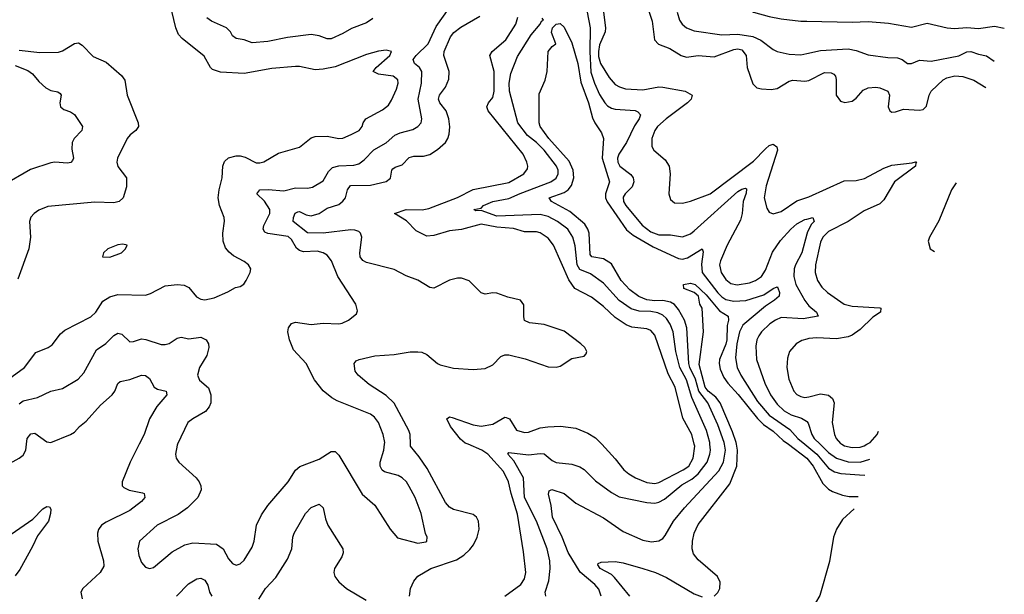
# Model space of a CAD drawing. Header units: inches. Extents: x 1305375 to 1407406, y 744550 to 841633.
# Tile 354 of 509: x 1396013 to 1401000, y 789240 to 792152. Entities that reach past the tile are written whole.
import ezdxf

# ---------------------------------------------------------------- set-up
doc = ezdxf.new("R2010")
doc.units = ezdxf.units.IN
doc.header["$MEASUREMENT"] = 0
for name, color, linetype in [('B3798', 7, 'Continuous'), ('B3799', 7, 'Continuous'), ('B4708', 7, 'Continuous'), ('B4709', 7, 'Continuous')]:
    doc.layers.add(name, color=color, linetype=linetype)

msp = doc.modelspace()

# ---------------------------------------------------------------- linework, layer by layer
at = {"layer": 'B3798', "color": 5}
for points, elevation in [([(1395314.6, 790000), (1395313.7, 789990), (1395295.3, 789930), (1395300.7, 789890), (1395336.8, 789790), (1395335, 789750), (1395319.5, 789690), (1395320.5, 789670), (1395351, 789650), (1395390, 789642.3), (1395470, 789671.1), (1395547.5, 789667.5), (1395590, 789675.7), (1395730, 789728), (1395753.8, 789746.2), (1395801.4, 789798.6), (1395870, 789825.2), (1395904.7, 789850), (1395950, 789896.5), (1396010, 789929.2), (1396030, 789945.2), (1396043.4, 789970), (1396046.6, 790000)], 1020), ([(1396618.4, 790000), (1396572.9, 789910), (1396532.6, 789810), (1396532, 789790), (1396540.8, 789780.8), (1396567.9, 789767.9), (1396634.4, 789754.4), (1396643, 789750), (1396647, 789730), (1396630.3, 789710), (1396570, 789664.7), (1396450, 789606.3), (1396427.9, 789590), (1396412.5, 789567.5), (1396407.2, 789550), (1396408.3, 789510), (1396437.2, 789410), (1396438.2, 789381.8), (1396419.6, 789350), (1396333.4, 789270), (1396323.2, 789250), (1396330, 789216.3)], 1020), ([(1396811.9, 790000), (1396810, 789996), (1396802.3, 789950), (1396806, 789930), (1396819.5, 789910), (1396907, 789830), (1396922.6, 789810), (1396930.2, 789790), (1396931.3, 789770), (1396914.7, 789730), (1396862.2, 789677.8), (1396815.9, 789644.1), (1396709, 789591), (1396620.3, 789510), (1396611.5, 789470), (1396615.9, 789435.9), (1396630, 789400.7), (1396650, 789378), (1396670, 789370.4), (1396690, 789375.8), (1396784.6, 789455.4), (1396849.9, 789490.1), (1396890, 789500.6), (1397010, 789494.7), (1397043.6, 789470), (1397070, 789419.1), (1397090, 789395.5), (1397110, 789388.2), (1397130, 789394.4), (1397150, 789412.7), (1397190, 789479.1), (1397199.8, 789510), (1397212.9, 789590), (1397237.9, 789642.1), (1397269.9, 789690.1), (1397373.3, 789810), (1397410, 789868.2), (1397432.1, 789887.9), (1397530, 789925.2), (1397590, 789963.1), (1397610, 789963.8), (1397630, 789945.5), (1397747.2, 789747.2), (1397811.6, 789691.5), (1397888.8, 789570), (1397926.3, 789526.3), (1398030, 789498.5), (1398070, 789506.4), (1398076, 789510), (1398077, 789530), (1398068.5, 789548.5), (1398046, 789650), (1398015.6, 789730), (1397986.5, 789786.5), (1397972.1, 789810), (1397950, 789831), (1397930, 789841.7), (1397861.2, 789861.2), (1397849, 789869), (1397839.1, 789890), (1397839.1, 789910), (1397857.1, 789970), (1397861.4, 790000)], 1040), ([(1397987.6, 789230), (1397992.5, 789270), (1398010, 789306.7), (1398030, 789332.6), (1398095.8, 789370), (1398225.5, 789414.5), (1398261.9, 789438.1), (1398293.1, 789466.9), (1398311.3, 789490), (1398330.5, 789530), (1398339.5, 789570), (1398337.4, 789610), (1398327.1, 789630), (1398310, 789644.2), (1398210, 789669.1), (1398190, 789682), (1398170, 789705.6), (1398077.4, 789877.4), (1398036.7, 789936.7), (1397992.7, 789990), (1397992.3, 790000)], 1020), ([(1398469.7, 789230), (1398550.7, 789290), (1398570, 789317.6), (1398577.3, 789350), (1398565, 789455), (1398533.8, 789646.2), (1398502.5, 789750), (1398489.5, 789810), (1398463, 789863), (1398384.5, 789950), (1398354.2, 789970), (1398284, 790000)], 980), ([(1398677.6, 789230), (1398675, 789250), (1398692.5, 789307.5), (1398700.4, 789370), (1398697.8, 789410), (1398685.2, 789470), (1398630.3, 789610), (1398569.6, 789730), (1398565.1, 789830), (1398515.6, 789915.6), (1398486, 789950), (1398490, 789959.3), (1398590, 789946.4), (1398650, 789953.4), (1398670, 789951.3), (1398710, 789917.8), (1398730, 789908.1), (1398810, 789899.4), (1398850, 789886.5), (1398871.7, 789871.7), (1398930, 789815.2), (1399010, 789755.8), (1399050, 789734.6), (1399190, 789705), (1399230, 789701.9), (1399250, 789706.5), (1399278.4, 789721.6), (1399366.1, 789793.9), (1399417.1, 789822.9), (1399450, 789849.7), (1399494.5, 789910), (1399509.1, 789950), (1399511.5, 789970), (1399509.1, 790000)], 960), ([(1398958.7, 789230), (1398945.8, 789265.8), (1398926, 789290), (1398852.6, 789352.6), (1398791.6, 789451.6), (1398760.9, 789530), (1398711.8, 789630), (1398705.7, 789690), (1398692.2, 789747.8), (1398695.1, 789764.9), (1398708.7, 789771.3), (1398770.3, 789750), (1398830, 789701.5), (1398970, 789627.8), (1399070, 789557.7), (1399170, 789514.7), (1399213.4, 789506.6), (1399250, 789510.3), (1399270, 789522.4), (1399282.2, 789537.8), (1399325, 789610), (1399381.1, 789678.9), (1399554.5, 789865.5), (1399578.5, 789910), (1399588.8, 789970), (1399583.3, 790000)], 940), ([(1398961.2, 790000), (1399030, 789926.5), (1399072.9, 789870), (1399097.6, 789850), (1399132.4, 789830), (1399190, 789806.4), (1399230, 789801.7), (1399250, 789806.5), (1399374.1, 789870), (1399401.9, 789890), (1399424.4, 789930), (1399432, 789990), (1399429.7, 790000)], 980), ([(1399530, 789230.2), (1399550, 789249), (1399559.4, 789270), (1399560.8, 789300.8), (1399547.4, 789330), (1399450, 789414.2), (1399425.5, 789445.5), (1399418.5, 789470), (1399420.2, 789510), (1399429.9, 789550.1), (1399450, 789593.6), (1399610, 789799.7), (1399645.6, 789890), (1399649.6, 789970), (1399644, 790000)], 920), ([(1399906.9, 790000), (1400000.1, 789930)], 920), ([(1399990.2, 790000), (1400000, 789991.9)], 940), ([(1397224.4, 789215.6), (1397257.8, 789270), (1397310, 789325.5), (1397370, 789418), (1397391.4, 789470), (1397397, 789530), (1397403.5, 789550), (1397461.1, 789650), (1397490, 789679.7), (1397530, 789696.5), (1397550, 789678), (1397562.1, 789622.1), (1397574.2, 789590), (1397650.2, 789470), (1397652.1, 789450), (1397645.2, 789430), (1397607.2, 789370), (1397603.9, 789350), (1397609.2, 789330), (1397630, 789302.3), (1397668.9, 789268.9), (1397768, 789210)], 1020), ([(1395970, 789543.9), (1396079.7, 789620.3), (1396130, 789672.4), (1396150, 789685.7), (1396163, 789683), (1396170, 789671.3), (1396169.1, 789649.1), (1396158.6, 789610), (1396103.4, 789536.6), (1396078.3, 789481.7), (1396014.2, 789365.8), (1395990, 789334.1)], 980), ([(1399102.8, 789230), (1399025.5, 789325.5), (1399010, 789340.2), (1398954, 789370), (1398941.3, 789390), (1398943.7, 789396.3), (1398957.7, 789402.3), (1399030, 789405.5), (1399070, 789399.1), (1399170, 789370.1), (1399233.4, 789350), (1399290, 789325.8), (1399430, 789241.5), (1399470, 789226.3)], 920), ([(1396806.4, 789230), (1396867.1, 789292.9), (1396910, 789318.3), (1396930, 789320.9), (1396950, 789311.8), (1396966.2, 789286.2), (1396975, 789250), (1396985.7, 789230)], 1020)]:
    msp.add_lwpolyline(points, dxfattribs=dict(at, elevation=elevation))
at = {"layer": 'B3799', "color": 5}
for points, elevation in [([(1400000, 792689), (1399959.3, 792650), (1399955.5, 792630), (1399963.9, 792590), (1399962.7, 792570), (1399949.6, 792550.4), (1399910.2, 792510), (1399903.5, 792490), (1399905.5, 792430), (1399926.4, 792350), (1399916.7, 792323.3), (1399897, 792303), (1399855.6, 792284.4), (1399750, 792269.9), (1399720.7, 792259.4), (1399704.6, 792250), (1399692.8, 792230), (1399700.3, 792210), (1399730.3, 792190), (1399810, 792168.4), (1399870, 792156.1), (1399970, 792144.3), (1400000, 792143.8)], 1060), ([(1395956.9, 790330), (1396036.9, 790390), (1396094.9, 790465.1), (1396157, 790490), (1396176.6, 790503.4), (1396220.1, 790559.9), (1396241.1, 790578.9), (1396373.4, 790646.6), (1396398, 790670), (1396434.3, 790725.7), (1396470, 790748.2), (1396510, 790758.8), (1396650, 790756.5), (1396676.2, 790763.8), (1396750, 790802.8), (1396810, 790809.3), (1396846, 790806), (1396870, 790795.6), (1396907.6, 790747.6), (1396930, 790735.6), (1396950, 790732.9), (1396997.4, 790742.6), (1397067.3, 790772.7), (1397105.4, 790794.6), (1397130, 790800.5), (1397147.7, 790812.3), (1397159.5, 790830), (1397180.9, 790870), (1397183.7, 790890), (1397172.3, 790910), (1397150, 790927.3), (1397095.4, 790955.4), (1397073.6, 790973.6), (1397055.5, 790995.6), (1397043.1, 791030), (1397042.4, 791070), (1397050.9, 791130.9), (1397048.5, 791150), (1397024.5, 791210), (1397018.9, 791250), (1397022.9, 791290), (1397038.7, 791350), (1397042.3, 791410), (1397050, 791433.8), (1397070, 791452.1), (1397110, 791462.2), (1397130, 791462), (1397155.2, 791455.2), (1397210, 791427.2), (1397230, 791426), (1397250, 791432.3), (1397324.6, 791475.4), (1397430, 791505.8), (1397490, 791553.6), (1397510, 791560.7), (1397570, 791560.9), (1397630, 791549.1), (1397650, 791552.2), (1397691.8, 791570), (1397732.2, 791590), (1397748.2, 791610), (1397752.8, 791630), (1397767, 791650), (1397850, 791694.4), (1397880.4, 791719.6), (1397896.5, 791743.5), (1397920.8, 791799.2), (1397929.3, 791830), (1397928, 791848), (1397905, 791865), (1397830, 791876.5), (1397803.1, 791890), (1397818, 791910), (1397887.2, 791970), (1397896.2, 791990), (1397870, 791998.2), (1397830, 791993), (1397770, 791975.2), (1397610, 791913.3), (1397550, 791900.6), (1397510, 791898.2), (1397430, 791914.6), (1397410, 791914.6), (1397290, 791904.6), (1397150, 791879.2), (1397030, 791886.4), (1396990, 791900.3), (1396979.8, 791910), (1396947.2, 791967.2), (1396836.5, 792056.5), (1396817.1, 792077.1), (1396803.1, 792110), (1396774.8, 792230)], 1060), ([(1397861.4, 790000), (1397862.9, 790010), (1397853.4, 790050), (1397829.8, 790110), (1397810, 790136.8), (1397790, 790152.2), (1397620.4, 790220.4), (1397594.7, 790234.8), (1397550.7, 790270.7), (1397506.2, 790326.2), (1397464, 790410), (1397399.7, 790479.7), (1397379.4, 790530), (1397370.8, 790570), (1397374.5, 790590), (1397390, 790611.5), (1397410, 790619.2), (1397490, 790606.5), (1397550, 790613.2), (1397629.8, 790610.2), (1397645.6, 790614.4), (1397678, 790630), (1397718.3, 790661.7), (1397723.7, 790676.3), (1397716.3, 790710), (1397623.9, 790850), (1397592.9, 790930), (1397570, 790958.9), (1397550, 790971), (1397519.4, 790979.4), (1397450, 790976.2), (1397430, 790982.2), (1397414.3, 790994.3), (1397390, 791037.4), (1397372.4, 791052.4), (1397269, 791069), (1397255, 791075), (1397245.6, 791090), (1397249.1, 791109.1), (1397279.5, 791170), (1397279.9, 791190), (1397252.3, 791232.3), (1397214, 791270), (1397229.9, 791290.1), (1397271.9, 791291.9), (1397350, 791284.7), (1397410, 791299.3), (1397470, 791297.4), (1397496.8, 791303.2), (1397550, 791335.6), (1397577, 791383), (1397597.5, 791402.5), (1397628.9, 791411.1), (1397705.1, 791414.9), (1397730, 791422.3), (1397757.7, 791442.3), (1397806.9, 791493.1), (1397870, 791527.5), (1397913.4, 791566.6), (1397940.9, 791579.1), (1398004.7, 791595.3), (1398029.9, 791610.1), (1398045.8, 791630), (1398050.6, 791650), (1398031.7, 791750), (1398047.5, 791830), (1398049.9, 791889.9), (1398038, 791910), (1398013.1, 791930), (1398005.7, 791950), (1398020.5, 791970), (1398081.7, 792030), (1398122.1, 792117.9), (1398188.7, 792210)], 1040), ([(1398887.1, 792190), (1398903.2, 792110), (1398900.1, 791990), (1398906.3, 791886.3), (1398923.9, 791830), (1398950, 791773.5), (1398977, 791730), (1398990, 791715.8), (1399010, 791703.8), (1399030, 791698.6), (1399130, 791691.5), (1399144.3, 791684.3), (1399157.3, 791670), (1399150.9, 791650), (1399126.5, 791613.5), (1399086.9, 791530), (1399047.5, 791470), (1399041.1, 791450), (1399043, 791430), (1399053.5, 791410), (1399107.7, 791367.7), (1399119.8, 791350), (1399123, 791330), (1399114.5, 791305.5), (1399079.3, 791270), (1399070, 791253), (1399070.9, 791230), (1399082.8, 791210), (1399166.5, 791110), (1399210, 791077.1), (1399250, 791061.9), (1399310, 791061.5), (1399370, 791052.1), (1399410, 791066.3), (1399430, 791081.2), (1399650, 791280.5), (1399670, 791293.5), (1399690, 791297.7), (1399694.6, 791294.6), (1399692, 791272), (1399677.1, 791230), (1399671.7, 791170), (1399663.6, 791136.4), (1399596.2, 791010), (1399562.1, 790930), (1399557.9, 790910), (1399565.4, 790870), (1399590, 790834.5), (1399615.6, 790815.6), (1399647.7, 790807.7), (1399710, 790817.9), (1399740.4, 790830), (1399769.8, 790850), (1399790, 790882), (1399826.2, 790973.8), (1399867.5, 791032.5), (1399918.3, 791090), (1399950, 791117.4), (1399990, 791138.9), (1400000, 791141.6)], 960), ([(1398970.7, 792190), (1398980.8, 792110), (1398978.5, 792090), (1398950, 792025.3), (1398944.1, 791990), (1398945.5, 791965.5), (1398955, 791930), (1398998.4, 791858.5), (1399030, 791824.1), (1399051.4, 791811.4), (1399081.6, 791801.6), (1399170, 791795.7), (1399250, 791811.8), (1399270, 791810.7), (1399383, 791790), (1399418.5, 791770), (1399414.3, 791750), (1399395.9, 791730), (1399286.7, 791650), (1399243.5, 791610), (1399229.4, 791590), (1399215.4, 791550), (1399215.5, 791510), (1399225.3, 791490), (1399282.1, 791442.1), (1399303.2, 791410), (1399308, 791370), (1399301.5, 791270), (1399310, 791240.7), (1399330, 791223.1), (1399370, 791221.8), (1399410, 791231.8), (1399510, 791270.2), (1399730, 791435), (1399790, 791498.3), (1399810, 791513.9), (1399830, 791520.5), (1399848.2, 791508.2), (1399851.1, 791490), (1399793.8, 791310), (1399784.2, 791250), (1399797, 791197), (1399810, 791177.1), (1399830, 791167.9), (1399870, 791179.3), (1399950, 791234), (1400000, 791250.6)], 980), ([(1399195.3, 792210), (1399216.2, 792143.8), (1399228.3, 792050), (1399248.3, 792028.3), (1399306.1, 792006.1), (1399363.6, 791970), (1399390, 791962.8), (1399450, 791970.1), (1399530, 791964.4), (1399630, 792001.5), (1399650, 792004.1), (1399670, 791998.4), (1399692.9, 791970), (1399698.6, 791910), (1399726.1, 791826.1), (1399747.3, 791807.3), (1399770, 791800.8), (1399819, 791799), (1399850, 791802.9), (1399910, 791840.1), (1399930, 791845), (1399990, 791840.4), (1400000, 791842)], 1020), ([(1399343.2, 792190), (1399355.9, 792150), (1399369.2, 792130), (1399390, 792111.3), (1399430, 792094.8), (1399570, 792075.1), (1399650, 792078.9), (1399727.3, 792067.3), (1399767.7, 792047.7), (1399830, 792001.1), (1399850, 791991.1), (1399910, 791976.6), (1399970, 791974), (1400000, 791980.3)], 1040), ([(1397801.5, 792158.5), (1397770, 792136.5), (1397693.4, 792106.6), (1397650, 792081.4), (1397590, 792055.8), (1397570, 792055.8), (1397530.6, 792070.6), (1397490, 792076.5), (1397370, 792061.7), (1397270, 792041.3), (1397190, 792034.1), (1397150, 792049.1), (1397110, 792056.8), (1397090.5, 792070.5), (1397079.8, 792090), (1397059.7, 792110), (1396984.4, 792144.4), (1396961.2, 792161.2)], 1040), ([(1397992.3, 790000), (1397990.7, 790050), (1397984.6, 790070), (1397910, 790208.9), (1397870, 790247.7), (1397782.4, 790302.4), (1397727, 790350), (1397711.8, 790370), (1397707.1, 790410), (1397717.6, 790422.4), (1397732.7, 790430), (1397812.1, 790447.9), (1397910, 790455), (1397990, 790468.7), (1398029.4, 790469.4), (1398050, 790466.5), (1398075.9, 790455.9), (1398128.8, 790410), (1398143, 790403), (1398210, 790385.5), (1398310, 790378.4), (1398370, 790385), (1398410, 790402.6), (1398450, 790444.7), (1398470, 790454.2), (1398490, 790453.7), (1398572.7, 790432.7), (1398690, 790393.4), (1398730, 790390.2), (1398750, 790396.5), (1398810, 790434.6), (1398872.5, 790447.5), (1398882, 790458), (1398885.1, 790470), (1398874.7, 790490), (1398854.7, 790510), (1398770, 790573.3), (1398670, 790607.4), (1398595, 790615.1), (1398570, 790627), (1398565.7, 790645.7), (1398567.2, 790707.3), (1398549.4, 790730), (1398485.9, 790745.9), (1398430, 790766), (1398410, 790767.3), (1398370, 790760.4), (1398350, 790767.3), (1398290, 790828.9), (1398250, 790841.5), (1398230, 790841.5), (1398190, 790831.6), (1398110, 790792), (1398090, 790795.3), (1398030, 790831.9), (1397970, 790853.6), (1397910, 790886.8), (1397770, 790921.3), (1397751.1, 790931.1), (1397737.3, 790950), (1397735.6, 790970), (1397745.4, 791050), (1397738.7, 791070), (1397730, 791078.4), (1397710, 791085.8), (1397690, 791086.4), (1397550.8, 791070.8), (1397470, 791071.8), (1397398.6, 791130), (1397399.9, 791150), (1397408.8, 791171.2), (1397421.7, 791178.3), (1397430, 791180.6), (1397463.1, 791163.1), (1397490, 791157.3), (1397529.8, 791170), (1397570, 791197.2), (1397630, 791215), (1397650, 791232), (1397662.5, 791250), (1397673.7, 791290), (1397688.3, 791311.7), (1397790, 791313.9), (1397870, 791332.7), (1397890.9, 791349.1), (1397898.3, 791390), (1397903.3, 791396.7), (1397914.8, 791405.2), (1397950, 791416), (1397986.1, 791453.9), (1398010, 791460.4), (1398059.1, 791460.9), (1398090, 791469.5), (1398130, 791494), (1398168.9, 791530), (1398181.5, 791550), (1398188, 791572), (1398191.2, 791608.8), (1398187.4, 791650), (1398173.6, 791690), (1398141.5, 791730), (1398134.9, 791750), (1398139.9, 791770), (1398169.9, 791810), (1398186.8, 791850), (1398187.7, 791890), (1398161.7, 791970), (1398163.2, 791990), (1398195.7, 792064.3), (1398212.5, 792087.5), (1398246.7, 792113.3), (1398343.2, 792170)], 1020), ([(1399429.7, 790000), (1399418.2, 790050), (1399372.7, 790132.7), (1399333.2, 790290), (1399297.2, 790357.2), (1399230, 790552.9), (1399210, 790576.5), (1399190, 790585.4), (1399113.1, 790593.1), (1399085.1, 790605.1), (1399030, 790643.4), (1398970, 790698.5), (1398910, 790745), (1398825, 790790), (1398794.2, 790834.2), (1398717.6, 791010), (1398690, 791044), (1398650, 791072), (1398630, 791076.8), (1398570, 791077), (1398513.5, 791093.5), (1398430, 791100.1), (1398350, 791115.8), (1398250, 791088.2), (1398190, 791082.3), (1398110, 791058.2), (1398075.6, 791055.6), (1398021.1, 791081.1), (1397972, 791132), (1397911.3, 791170), (1397970, 791189.6), (1398050.8, 791189.2), (1398085.3, 791194.7), (1398230, 791250.1), (1398310, 791292), (1398490, 791326.4), (1398566.4, 791370), (1398584.6, 791395.4), (1398586.6, 791410), (1398582.3, 791430), (1398562.4, 791470), (1398386.4, 791690), (1398379.4, 791710), (1398388.1, 791730), (1398410, 791757.7), (1398416.7, 791790), (1398416.7, 791890), (1398394.7, 791970), (1398405.7, 791990), (1398474.6, 792050), (1398526, 792130), (1398536, 792164)], 980), ([(1399509.1, 790000), (1399508.3, 790010), (1399492.3, 790070), (1399417.2, 790237.2), (1399390, 790326.4), (1399357.1, 790390), (1399336.8, 790470), (1399323.3, 790570), (1399308.6, 790608.6), (1399290, 790637), (1399270, 790654.8), (1399245.9, 790665.9), (1399210, 790672.6), (1399150, 790674.3), (1399110, 790687.2), (1399050, 790729.4), (1398970, 790817.2), (1398904.2, 790864.2), (1398850, 790886.3), (1398836.5, 790910), (1398826, 791006), (1398814.8, 791050), (1398789.2, 791090), (1398736.3, 791130), (1398690, 791154.3), (1398650, 791165.4), (1398430, 791157.1), (1398350, 791185.7), (1398323.7, 791183.7), (1398312.7, 791190), (1398350, 791197.3), (1398362.7, 791210), (1398409.7, 791230), (1398490, 791245.1), (1398548.3, 791271.7), (1398702.8, 791330), (1398731, 791349), (1398741.1, 791370), (1398740.4, 791390), (1398732.3, 791410), (1398669.9, 791490), (1398630.9, 791530), (1398584.7, 791564.7), (1398536.4, 791630), (1398493.9, 791790), (1398492.7, 791830), (1398500.3, 791879.7), (1398534.9, 791965.1), (1398604.2, 792075.8), (1398649.9, 792130), (1398656.2, 792143.8), (1398665.6, 792150), (1398659.2, 792159.2)], 960), ([(1399583.3, 790000), (1399581.4, 790010), (1399550, 790098.4), (1399497.8, 790210), (1399453.6, 790270), (1399435.6, 790330), (1399407, 790390), (1399402.3, 790410), (1399392.4, 790590), (1399379.8, 790630), (1399350, 790683.4), (1399330, 790707.9), (1399310, 790721), (1399270, 790729.6), (1399230, 790727.4), (1399190, 790731.6), (1399149.7, 790749.7), (1399103.5, 790783.5), (1399059.6, 790830), (1399010, 790914.9), (1398970, 790939.2), (1398910.9, 790950.9), (1398902.3, 790962.3), (1398897.8, 791070), (1398891.2, 791091.2), (1398875.7, 791115.7), (1398799.2, 791179.2), (1398707.3, 791230), (1398694.5, 791250), (1398770, 791276.3), (1398790.5, 791289.5), (1398808.3, 791311.7), (1398820.6, 791350), (1398817, 791390), (1398795.4, 791435.4), (1398692.8, 791550), (1398649.9, 791610), (1398644.4, 791630), (1398644.2, 791775.8), (1398673.9, 791846.1), (1398684.7, 791890), (1398690, 791991.3), (1398710, 792016), (1398728.7, 792030), (1398707, 792087), (1398712.3, 792110), (1398730, 792130.1), (1398750, 792133.5), (1398770, 792114.3), (1398810, 792034.4), (1398839.4, 791930), (1398855.4, 791835.4), (1398894.1, 791730), (1398914.9, 791654.9), (1398926, 791630), (1398959.4, 791579.4), (1398970.1, 791550.1), (1398963.8, 791450), (1399000.5, 791330), (1398979.4, 791270), (1398979.6, 791250), (1398988.6, 791228.6), (1399087, 791087), (1399119.8, 791059.8), (1399220.9, 791000.9), (1399350, 790941.8), (1399370, 790939.1), (1399395.7, 790944.3), (1399470.2, 790990.2), (1399475.4, 790975.4), (1399466.2, 790913.8), (1399470.5, 790870), (1399550, 790768.2), (1399570, 790746.9), (1399590, 790734.4), (1399630, 790725.1), (1399690.8, 790729.2), (1399782.9, 790757.1), (1399830, 790789.1), (1399850, 790798), (1399853.4, 790793.4), (1399862, 790770), (1399859.3, 790750), (1399836.5, 790730), (1399790, 790700.7), (1399675.8, 790604.2), (1399659.6, 790570), (1399645.9, 790510), (1399638.3, 790438.3), (1399646.6, 790390), (1399666.5, 790350), (1399750, 790217.4), (1399810, 790147.2), (1399914.8, 790074.8), (1399954.1, 790030), (1399990.2, 790000)], 940), ([(1396010, 791998), (1396114.6, 791985.4), (1396210, 791987.6), (1396230, 791994.6), (1396290, 792031.4), (1396310, 792034.6), (1396330, 792022.4), (1396385.3, 791965.3), (1396450, 791936.4), (1396529.3, 791869.3), (1396545.1, 791845.1), (1396557.3, 791770), (1396612.4, 791630), (1396613.8, 791610), (1396601.7, 791590), (1396572.2, 791567.8), (1396557.1, 791550), (1396507.6, 791450), (1396505.3, 791430), (1396510, 791407.7), (1396554.3, 791350), (1396554.5, 791305.5), (1396537.6, 791250), (1396516.3, 791230), (1396490, 791223.1), (1396393.3, 791226.7), (1396155.3, 791204.7), (1396110, 791186.6), (1396086.4, 791170), (1396069.2, 791150.8), (1396062, 791130), (1396067.8, 791050), (1396058.4, 790990), (1396002.5, 790837.5)], 1060), ([(1395990, 791919.2), (1396053.8, 791893.8), (1396076.8, 791876.8), (1396110, 791838), (1396145.9, 791805.9), (1396170, 791793.2), (1396205.8, 791785.8), (1396217.6, 791777.6), (1396222.6, 791770), (1396216.9, 791730), (1396218.7, 791710), (1396236.2, 791696.2), (1396270, 791684.4), (1396290, 791671.8), (1396330.3, 791610), (1396327.6, 791590), (1396289.5, 791550.5), (1396278.4, 791530), (1396276.4, 791496.4), (1396286, 791450), (1396280.9, 791439.1), (1396271.1, 791428.9), (1396254.5, 791425.5), (1396190, 791429.7), (1396170, 791426), (1396067.8, 791392.2), (1395927.5, 791312.5)], 1040), ([(1400000, 791065.5), (1399975.4, 790970), (1399942.5, 790910), (1399936.2, 790890), (1399934.4, 790850), (1399944.3, 790810), (1399989.4, 790729.4), (1400000, 790715.5)], 960), ([(1399644, 790000), (1399642.1, 790010), (1399624.1, 790064.1), (1399560.3, 790210), (1399538.8, 790238.8), (1399500.4, 790270), (1399485.9, 790290), (1399455.3, 790404.7), (1399476.9, 790570), (1399469.6, 790689.6), (1399458, 790710), (1399451.1, 790751.1), (1399429.8, 790769.8), (1399377, 790790), (1399375.1, 790810), (1399410, 790816.5), (1399433.8, 790810), (1399490, 790758), (1399557.1, 790677.1), (1399600.8, 790650), (1399602.8, 790630), (1399597, 790603), (1399594.5, 790530), (1399590, 790507.2), (1399558.4, 790430), (1399556.3, 790410), (1399561.1, 790381.1), (1399579.3, 790339.3), (1399599.1, 790310), (1399652.9, 790252.9), (1399750, 790130.1), (1399780.5, 790100.5), (1399830, 790067.3), (1399880.1, 790020.1), (1399906.9, 790000)], 920), ([(1400000, 790639.6), (1399983.4, 790636.6), (1399870, 790642.1), (1399840.8, 790630), (1399812, 790610), (1399770.2, 790570), (1399756.1, 790550), (1399747.5, 790530), (1399742.3, 790497.7), (1399745.1, 790430), (1399787.5, 790310), (1399816.8, 790250), (1399850, 790203.7), (1399886.1, 790170), (1399920.2, 790150), (1399972.4, 790132.4), (1399998.1, 790118.1), (1400000, 790115.9)], 960), ([(1396010, 790206), (1396030, 790220.5), (1396102.7, 790237.3), (1396170, 790269), (1396230, 790282.4), (1396309.2, 790330.8), (1396338, 790362), (1396401.6, 790478.4), (1396449.1, 790510.9), (1396490, 790551.1), (1396510, 790562.8), (1396530, 790558.9), (1396570, 790519.5), (1396590, 790520.9), (1396630, 790534.7), (1396652.1, 790532), (1396730, 790506.7), (1396750, 790506), (1396770, 790511.4), (1396810, 790537.7), (1396830, 790542.3), (1396870, 790535.2), (1396930, 790543.6), (1396957.6, 790530), (1396968.8, 790510), (1396971.3, 790490), (1396960.7, 790450), (1396923.7, 790390), (1396913.4, 790350), (1396924.3, 790324.3), (1396970, 790285.5), (1396980.2, 790250), (1396980.6, 790210), (1396971.9, 790190), (1396953.5, 790166.5), (1396890.4, 790130), (1396865.3, 790110), (1396811.9, 790000)], 1040), ([(1400000, 790533), (1399974.2, 790525.8), (1399945.5, 790510), (1399913, 790470), (1399902.9, 790437.1), (1399898.8, 790390), (1399908.3, 790330), (1399935, 790270), (1399950, 790252.9), (1399970, 790241.6), (1399990, 790237.5), (1400000, 790238.8)], 980), ([(1396046.6, 790000), (1396049.9, 790030), (1396070, 790053.8), (1396090, 790056.1), (1396150, 790012.9), (1396170, 790008.5), (1396270, 790050.2), (1396290, 790061.7), (1396315.4, 790090), (1396350, 790116.9), (1396421.8, 790198.2), (1396480.7, 790250), (1396494.6, 790270), (1396510, 790307.7), (1396521, 790319), (1396570, 790328.9), (1396630, 790350.2), (1396650, 790348.7), (1396670, 790334.4), (1396694, 790290), (1396710, 790279.6), (1396754, 790270), (1396758.7, 790250), (1396707.7, 790192.3), (1396670.9, 790130), (1396643.7, 790050), (1396618.4, 790000)], 1020), ([(1398284, 790000), (1398270, 790006), (1398245.5, 790025.5), (1398195, 790090), (1398176.8, 790130), (1398190, 790138.6), (1398204.3, 790135.7), (1398310, 790099.6), (1398350, 790092), (1398410, 790101.5), (1398470, 790137.5), (1398476.6, 790136.6), (1398493.2, 790130), (1398530, 790071.8), (1398570, 790060.2), (1398590, 790062), (1398650, 790083.7), (1398688.8, 790088.8), (1398751.6, 790091.6), (1398830, 790081.3), (1398890, 790056.2), (1398930, 790033.4), (1398961.2, 790000)], 980)]:
    msp.add_lwpolyline(points, dxfattribs=dict(at, elevation=elevation))
at = {"layer": 'B3799', "color": 5, "elevation": 1080}
msp.add_lwpolyline([(1396534.8, 791014.8), (1396510, 791011.6), (1396458.8, 790990), (1396437.3, 790970), (1396432, 790950), (1396470, 790948.7), (1396529, 790970), (1396549, 790990), (1396558, 791010)], close=True, dxfattribs=at)
at = {"layer": 'B4708', "color": 5}
for points, elevation in [([(1400067.8, 790000), (1400110, 789958.1), (1400150, 789930.1), (1400210, 789911.4), (1400270, 789909.7), (1400318.6, 789925)], 960), ([(1400177.9, 790000), (1400191.6, 789991.6), (1400230, 789983.6), (1400270, 789986), (1400290, 789992.1), (1400303.4, 790000)], 980), ([(1400000, 789991.9), (1400050.4, 789950), (1400110, 789879.4), (1400140.2, 789860.2), (1400172.8, 789852.8), (1400290, 789844.2), (1400294, 789846)], 940), ([(1400000.1, 789930), (1400032.7, 789890), (1400081.7, 789801.7), (1400110, 789772.5), (1400130, 789760.2), (1400181.5, 789741.5), (1400215.2, 789735.2), (1400259.3, 789735)], 920), ([(1400240.1, 789673.3), (1400180.6, 789619.4), (1400149.6, 789570), (1400135.9, 789530), (1400114.2, 789405.8), (1400065.9, 789234.1), (1400043.5, 789196.5), (1400000, 789145.6)], 920)]:
    msp.add_lwpolyline(points, dxfattribs=dict(at, elevation=elevation))
at = {"layer": 'B4709', "color": 5}
for points, elevation in [([(1400000, 792143.8), (1400230, 792139.5), (1400310, 792142), (1400414.3, 792134.3), (1400530, 792113.8), (1400610, 792134.7), (1400711.2, 792111.2), (1400747.6, 792107.6), (1400810, 792112.6), (1400870, 792107.4), (1400950, 792119.8), (1401000.4, 792108.8)], 1060), ([(1400000, 791980.3), (1400070, 791995.1), (1400210, 792004.8), (1400250, 791996.5), (1400310, 791974), (1400410, 791960.6), (1400459.1, 791959.1), (1400482.4, 791950), (1400510, 791930.3), (1400530, 791930.3), (1400570, 791946.9), (1400630, 791941.3), (1400770, 791968.1), (1400810, 791989.4), (1400830, 791991.6), (1400870, 791977.1), (1400910, 791969.3), (1400948.2, 791941.5)], 1040), ([(1400000, 791842), (1400010, 791843.6), (1400090, 791883.9), (1400123, 791883), (1400136.2, 791876.2), (1400145.1, 791865.1), (1400149.5, 791849.5), (1400149.5, 791769.5), (1400170, 791739.5), (1400192.7, 791732.7), (1400230, 791739.7), (1400250, 791753.6), (1400285.9, 791794.1), (1400310, 791806.3), (1400349.5, 791809.5), (1400370, 791805.9), (1400410.2, 791790), (1400418.9, 791770), (1400412.6, 791710), (1400421.3, 791690), (1400430, 791683.1), (1400450, 791684.9), (1400490, 791698), (1400570, 791693), (1400590, 791696.5), (1400606.9, 791713.1), (1400619.1, 791770), (1400630.7, 791790), (1400690, 791846.8), (1400710, 791857), (1400750, 791866.7), (1400790, 791863.9), (1400846.2, 791846.2), (1400906.8, 791809)], 1020), ([(1400000, 791250.6), (1400010, 791253.9), (1400190, 791335.3), (1400250, 791337.1), (1400292, 791348), (1400390, 791400.3), (1400430, 791415.4), (1400533.6, 791426.4), (1400550, 791432.2), (1400557.3, 791430), (1400552.7, 791427.3), (1400551, 791410), (1400444.8, 791330), (1400390, 791239.8), (1400370, 791218.9), (1400290, 791183.9), (1400210, 791129), (1400110, 791077.9), (1400081.1, 791050), (1400070, 791025.1), (1400044.8, 790910), (1400041.9, 790870), (1400053.4, 790830), (1400076, 790796), (1400104.4, 790770), (1400190, 790709.5), (1400230, 790700.4), (1400370, 790691.7), (1400375.5, 790690), (1400372.8, 790670), (1400335.2, 790644.8), (1400270, 790581.2), (1400230, 790552.5), (1400210, 790544.2), (1400150, 790533.8), (1400050, 790539), (1400010, 790535.8), (1400000, 790533)], 980), ([(1400756, 791325.8), (1400732.1, 791290), (1400668.1, 791131.9), (1400621.6, 791050), (1400615.5, 791030), (1400624.9, 790990), (1400647, 790976.7)], 1020), ([(1400000, 791141.6), (1400031, 791150), (1400036.5, 791130), (1400023.8, 791116.2), (1400003, 791077), (1400000, 791065.5)], 960), ([(1400000, 790715.5), (1400010, 790702.3), (1400049.1, 790670), (1400058, 790650), (1400000, 790639.6)], 960), ([(1400000, 790238.8), (1400010, 790240.1), (1400070, 790256.1), (1400109.1, 790249.1), (1400130, 790233), (1400138.5, 790210), (1400127.7, 790110), (1400140.4, 790050), (1400149.3, 790029.3), (1400170, 790004.8), (1400177.9, 790000)], 980), ([(1400000, 790115.9), (1400007.5, 790107.5), (1400025.3, 790050), (1400037.6, 790030), (1400067.8, 790000)], 960), ([(1400303.4, 790000), (1400320.2, 790010), (1400355.8, 790050), (1400362.7, 790066.1)], 980)]:
    msp.add_lwpolyline(points, dxfattribs=dict(at, elevation=elevation))

doc.saveas('drawing.dxf')
